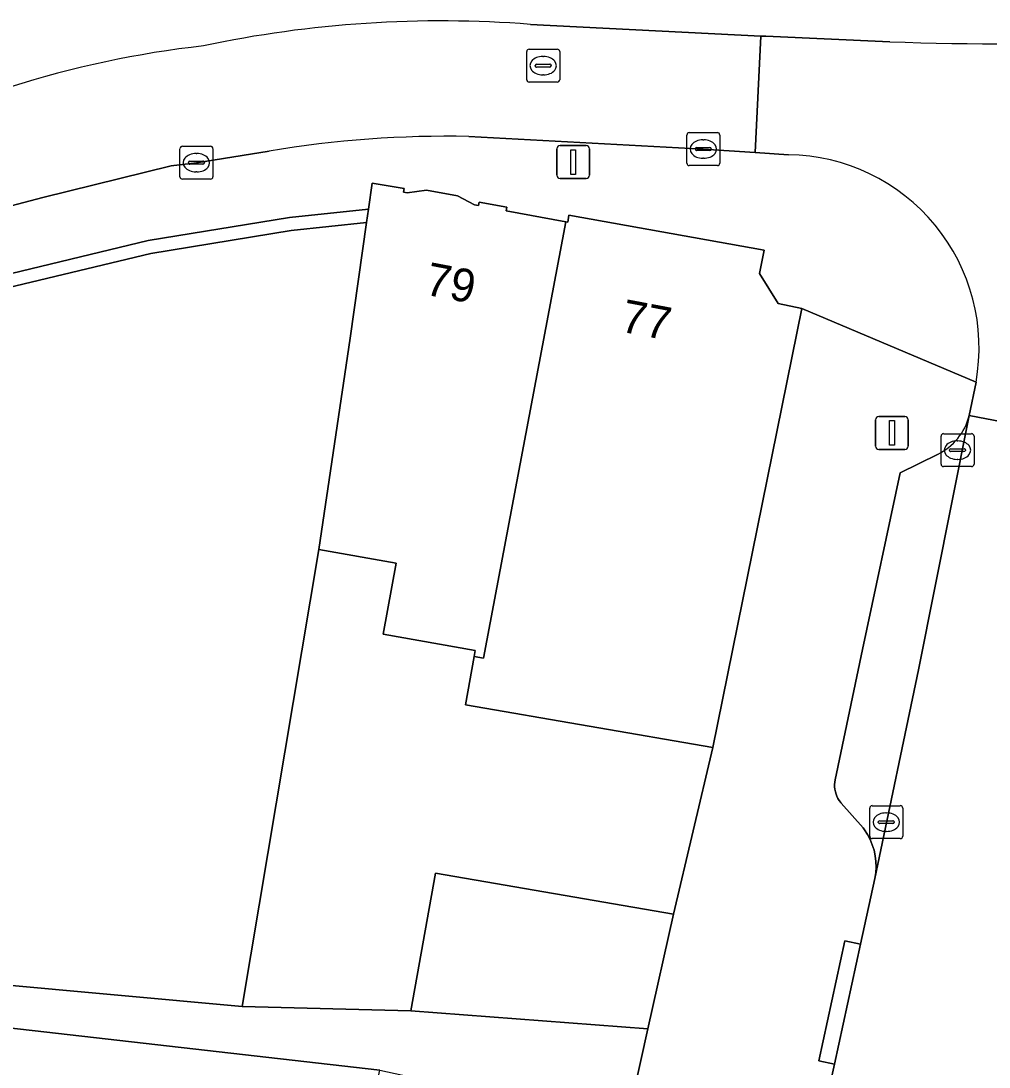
# Model space of a CAD drawing. Extents: x 160856 to 161310, y 384024 to 384878.
# Drawn here: x 161120.83 to 161150.2, y 384821.08 to 384852.83 of the extents above; entities that cross this region are included whole.
import ezdxf

# ---------------------------------------------------------------- set-up
doc = ezdxf.new("R2010")
doc.units = 0
for name, color, linetype in [('IMGEO_Berm_groen', 7, 'Continuous'), ('IMGEO_Erf', 7, 'Continuous'), ('IMGEO_Groenvoorziening', 7, 'Continuous'), ('IMGEO_Haag', 7, 'Continuous'), ('IMGEO_Kolk', 7, 'Continuous'), ('IMGEO_Lichtmast', 7, 'Continuous'), ('IMGEO_Pand', 7, 'Continuous'), ('IMGEO_Pand_nummerreeks', 7, 'Continuous'), ('IMGEO_Parkeervlak_open', 7, 'Continuous'), ('IMGEO_Rijbaan_lokaal_gesloten', 7, 'Continuous'), ('IMGEO_Rijbaan_lokaal_open', 7, 'Continuous'), ('IMGEO_Rioolput', 7, 'Continuous'), ('IMGEO_Voetpad_open', 7, 'Continuous')]:
    doc.layers.add(name, color=color, linetype=linetype)

msp = doc.modelspace()

# ---------------------------------------------------------------- linework, layer by layer
at = {"layer": 'IMGEO_Berm_groen'}
msp.add_lwpolyline([(161136.283, 384852.728), (161143.277, 384852.374), (161143.431, 384852.367), (161147.189, 384852.197)], dxfattribs=at)
for centre, radius, start, end in [((161133.578, 384818.072), 34.762, 85.5369, 101.9824), ((161151.619, 384994.813), 142.684, 268.22095, 274.24686), ((161129.801, 384821.523), 30.746, 96.4234, 107.6234)]:
    msp.add_arc(centre, radius, start, end, dxfattribs=at)
at = {"layer": 'IMGEO_Erf'}
for points in [[(161066.358, 384851.223), (161062.882, 384850.508), (161063.511, 384839.75), (161066.471, 384839.909), (161069.313, 384840.062), (161071.071, 384839.762), (161071.701, 384839.682), (161077.27, 384838.923), (161079.103, 384838.363), (161082.221, 384837.389), (161081.931, 384834.39), (161081.603, 384830.994), (161081.268, 384827.527), (161080.966, 384824.4), (161096.904, 384825.096), (161104.738, 384824.69), (161119.875, 384823.613), (161127.542, 384822.914), (161129.866, 384836.792), (161130.819, 384843.208)], [(161130.819, 384843.208), (161131.313, 384846.712), (161129.022, 384846.468), (161124.766, 384845.773), (161120.159, 384844.667), (161118.797, 384843.061), (161117.09, 384841.916), (161113.104, 384841.881), (161098.682, 384843.036), (161096.561, 384845.428), (161093.247, 384846.005), (161093.316, 384846.399), (161088.822, 384847.182), (161088.737, 384847.203), (161088.643, 384846.814), (161078.539, 384849.258), (161075.222, 384849.959), (161068.388, 384851.138)], [(161127.968, 384803.886), (161122.747, 384805.026), (161123.253, 384807.342), (161123.759, 384809.662), (161128.973, 384808.523), (161129.534, 384811.093), (161126.022, 384811.859), (161121.158, 384812.597), (161121.59, 384815.441), (161124.799, 384814.953), (161125.277, 384817.146), (161125.806, 384819.568), (161131.148, 384818.402), (161131.712, 384820.988), (161108.744, 384823.608), (161099.856, 384824.116), (161098.676, 384824.113), (161098.939, 384816.927), (161099.233, 384814.672), (161102.188, 384814.672), (161102.188, 384811.921), (161102.188, 384808.528), (161099.587, 384808.528), (161099.883, 384804.121)]]:
    msp.add_lwpolyline(points, dxfattribs=at)
msp.add_lwpolyline([(161141.816, 384830.776), (161134.317, 384832.072), (161134.579, 384833.543), (161134.611, 384833.722), (161131.82, 384834.221), (161132.205, 384836.373), (161129.866, 384836.792), (161127.542, 384822.914), (161132.653, 384822.79), (161133.401, 384826.966), (161140.623, 384825.723)], close=True, dxfattribs=at)
at = {"layer": 'IMGEO_Groenvoorziening'}
msp.add_lwpolyline([(161093.316, 384846.399), (161093.247, 384846.005), (161096.561, 384845.428), (161098.682, 384843.036), (161113.104, 384841.881), (161117.09, 384841.916), (161118.797, 384843.061), (161120.159, 384844.667), (161124.766, 384845.773), (161129.022, 384846.468), (161131.313, 384846.712), (161131.371, 384847.12), (161128.969, 384846.865), (161124.687, 384846.165), (161119.939, 384845.025), (161118.528, 384843.362), (161116.967, 384842.315), (161113.118, 384842.281), (161098.874, 384843.422), (161096.767, 384845.798)], close=True, dxfattribs=at)
at = {"layer": 'IMGEO_Haag'}
msp.add_lwpolyline([(161093.316, 384846.399), (161093.247, 384846.005), (161096.561, 384845.428), (161098.682, 384843.036), (161113.104, 384841.881), (161117.09, 384841.916), (161118.797, 384843.061), (161120.159, 384844.667), (161124.766, 384845.773), (161129.022, 384846.468), (161131.313, 384846.712), (161131.371, 384847.12), (161128.969, 384846.865), (161124.687, 384846.165), (161119.939, 384845.025), (161118.528, 384843.362), (161116.967, 384842.315), (161113.118, 384842.281), (161098.874, 384843.422), (161096.767, 384845.798)], close=True, dxfattribs=at)
at = {"layer": 'IMGEO_Kolk'}
for p, q in [((161141.103, 384849.444), (161141.955, 384849.444)), ((161141.028, 384848.518), (161141.028, 384849.37)), ((161141.516, 384849.224), (161141.541, 384849.224)), ((161142.029, 384849.37), (161142.029, 384848.518)), ((161125.649, 384848.104), (161125.649, 384848.956)), ((161125.724, 384849.03), (161126.576, 384849.03)), ((161126.137, 384848.81), (161126.162, 384848.81)), ((161126.65, 384848.956), (161126.65, 384848.104)), ((161141.287, 384848.938), (161141.287, 384848.95)), ((161141.725, 384848.901), (161141.327, 384848.901)), ((161141.33, 384848.987), (161141.728, 384848.987)), ((161141.771, 384848.95), (161141.771, 384848.938)), ((161125.908, 384848.524), (161125.908, 384848.536)), ((161125.951, 384848.573), (161126.349, 384848.573)), ((161126.392, 384848.536), (161126.392, 384848.524)), ((161141.539, 384848.664), (161141.514, 384848.664)), ((161126.346, 384848.487), (161125.948, 384848.487)), ((161126.16, 384848.25), (161126.135, 384848.25)), ((161141.955, 384848.444), (161141.103, 384848.444)), ((161126.576, 384848.03), (161125.724, 384848.03)), ((161148.816, 384840.305), (161149.668, 384840.305)), ((161148.741, 384839.379), (161148.741, 384840.231)), ((161149.229, 384840.085), (161149.254, 384840.085)), ((161149.742, 384840.231), (161149.742, 384839.379)), ((161149, 384839.799), (161149, 384839.811)), ((161149.438, 384839.762), (161149.04, 384839.762)), ((161149.043, 384839.848), (161149.441, 384839.848)), ((161149.484, 384839.811), (161149.484, 384839.799)), ((161149.668, 384839.305), (161148.816, 384839.305)), ((161149.252, 384839.525), (161149.227, 384839.525)), ((161146.579, 384828.088), (161146.579, 384828.94)), ((161146.654, 384829.014), (161147.506, 384829.014)), ((161147.58, 384828.94), (161147.58, 384828.088)), ((161146.838, 384828.508), (161146.838, 384828.52)), ((161146.881, 384828.557), (161147.279, 384828.557)), ((161147.067, 384828.794), (161147.092, 384828.794)), ((161147.322, 384828.52), (161147.322, 384828.508)), ((161147.276, 384828.471), (161146.878, 384828.471)), ((161147.09, 384828.234), (161147.065, 384828.234)), ((161147.506, 384828.014), (161146.654, 384828.014))]:
    msp.add_line(p, q, dxfattribs=at)
for points in [[(161141.103, 384849.444), (161141.955, 384849.444)], [(161141.028, 384848.518), (161141.028, 384849.37)], [(161142.029, 384849.37), (161142.029, 384848.518)], [(161125.649, 384848.104), (161125.649, 384848.956)], [(161125.724, 384849.03), (161126.576, 384849.03)], [(161126.65, 384848.956), (161126.65, 384848.104)], [(161141.955, 384848.444), (161141.103, 384848.444)], [(161126.576, 384848.03), (161125.724, 384848.03)], [(161148.816, 384840.305), (161149.668, 384840.305)], [(161148.741, 384839.379), (161148.741, 384840.231)], [(161149.742, 384840.231), (161149.742, 384839.379)], [(161149.668, 384839.305), (161148.816, 384839.305)], [(161146.579, 384828.088), (161146.579, 384828.94)], [(161146.654, 384829.014), (161147.506, 384829.014)], [(161147.58, 384828.94), (161147.58, 384828.088)], [(161147.506, 384828.014), (161146.654, 384828.014)]]:
    msp.add_lwpolyline(points, dxfattribs=at)
for centre, radius, start, end in [((161141.105, 384849.368), 0.0765, 91.552, 178.448), ((161141.105, 384849.368), 0.0765, 91.552, 178.448), ((161141.953, 384849.368), 0.0765, 1.552, 88.448), ((161141.953, 384849.368), 0.0765, 1.552, 88.448), ((161125.726, 384848.954), 0.0765, 91.552, 178.448), ((161125.726, 384848.954), 0.0765, 91.552, 178.448), ((161126.574, 384848.954), 0.0765, 1.552, 88.448), ((161126.574, 384848.954), 0.0765, 1.552, 88.448), ((161141.327, 384848.947), 0.0403, 85.8775, 175.7526), ((161141.324, 384848.937), 0.0366, 178.938, 274.7102), ((161141.728, 384848.944), 0.043, 264.8664, 352.4533), ((161141.732, 384848.949), 0.0386, 1.7309, 96.639), ((161125.948, 384848.533), 0.0403, 85.8775, 175.7526), ((161125.945, 384848.523), 0.0366, 178.938, 274.7102), ((161126.349, 384848.53), 0.043, 264.8664, 352.4533), ((161126.353, 384848.535), 0.0386, 1.7309, 96.639), ((161141.105, 384848.52), 0.0765, 181.552, 268.448), ((161141.105, 384848.52), 0.0765, 181.552, 268.448), ((161141.953, 384848.52), 0.0765, 271.552, 358.448), ((161141.953, 384848.52), 0.0765, 271.552, 358.448), ((161125.726, 384848.106), 0.0765, 181.552, 268.448), ((161125.726, 384848.106), 0.0765, 181.552, 268.448), ((161126.574, 384848.106), 0.0765, 271.552, 358.448), ((161126.574, 384848.106), 0.0765, 271.552, 358.448), ((161148.818, 384840.229), 0.0765, 91.552, 178.448), ((161148.818, 384840.229), 0.0765, 91.552, 178.448), ((161149.666, 384840.229), 0.0765, 1.552, 88.448), ((161149.666, 384840.229), 0.0765, 1.552, 88.448), ((161149.04, 384839.808), 0.0403, 85.8775, 175.7526), ((161149.037, 384839.798), 0.0366, 178.938, 274.7102), ((161149.441, 384839.805), 0.043, 264.8664, 352.4533), ((161149.445, 384839.81), 0.0386, 1.7309, 96.639), ((161148.818, 384839.381), 0.0765, 181.552, 268.448), ((161148.818, 384839.381), 0.0765, 181.552, 268.448), ((161149.666, 384839.381), 0.0765, 271.552, 358.448), ((161149.666, 384839.381), 0.0765, 271.552, 358.448), ((161146.656, 384828.938), 0.0765, 91.552, 178.448), ((161146.656, 384828.938), 0.0765, 91.552, 178.448), ((161147.504, 384828.938), 0.0765, 1.552, 88.448), ((161147.504, 384828.938), 0.0765, 1.552, 88.448), ((161146.878, 384828.517), 0.0403, 85.8775, 175.7526), ((161146.875, 384828.507), 0.0366, 178.938, 274.7102), ((161147.279, 384828.514), 0.043, 264.8664, 352.4533), ((161147.283, 384828.519), 0.0386, 1.7309, 96.639), ((161146.656, 384828.09), 0.0765, 181.552, 268.448), ((161146.656, 384828.09), 0.0765, 181.552, 268.448), ((161147.504, 384828.09), 0.0765, 271.552, 358.448), ((161147.504, 384828.09), 0.0765, 271.552, 358.448)]:
    msp.add_arc(centre, radius, start, end, dxfattribs=at)
for centre, major_axis, ratio, start_param, end_param in [((161141.515, 384848.944), (-0.387, 0.002), 0.722429, 4.712389, 7.853982), ((161141.54, 384848.944), (-0.39, 0.002), 0.717154, 1.570796, 4.712389), ((161126.136, 384848.53), (-0.387, 0.002), 0.722429, 4.712389, 7.853982), ((161126.161, 384848.53), (-0.39, 0.002), 0.717154, 1.570796, 4.712389), ((161149.228, 384839.805), (-0.387, 0.002), 0.722429, 4.712389, 7.853982), ((161149.253, 384839.805), (-0.39, 0.002), 0.717154, 1.570796, 4.712389), ((161147.066, 384828.514), (-0.387, 0.002), 0.722429, 4.712389, 7.853982), ((161147.091, 384828.514), (-0.39, 0.002), 0.717154, 1.570796, 4.712389)]:
    msp.add_ellipse(centre, major_axis=major_axis, ratio=ratio, start_param=start_param, end_param=end_param, dxfattribs=at)
at = {"layer": 'IMGEO_Lichtmast'}
for p, q in [((161137.086, 384848.149), (161137.086, 384848.949)), ((161137.086, 384848.949), (161137.086, 384848.149)), ((161137.186, 384849.049), (161137.976, 384849.049)), ((161137.976, 384849.049), (161137.186, 384849.049)), ((161138.076, 384848.949), (161138.076, 384848.149)), ((161138.076, 384848.149), (161138.076, 384848.949)), ((161137.976, 384848.049), (161137.186, 384848.049)), ((161137.186, 384848.049), (161137.976, 384848.049)), ((161146.756, 384839.927), (161146.756, 384840.727)), ((161146.756, 384840.727), (161146.756, 384839.927)), ((161146.856, 384840.827), (161147.646, 384840.827)), ((161147.646, 384840.827), (161146.856, 384840.827)), ((161147.746, 384840.727), (161147.746, 384839.927)), ((161147.746, 384839.927), (161147.746, 384840.727)), ((161147.646, 384839.827), (161146.856, 384839.827)), ((161146.856, 384839.827), (161147.646, 384839.827))]:
    msp.add_line(p, q, dxfattribs=at)
for points in [[(161137.506, 384848.924), (161137.656, 384848.924), (161137.656, 384848.174), (161137.506, 384848.174), (161137.506, 384848.924)], [(161147.176, 384840.702), (161147.326, 384840.702), (161147.326, 384839.952), (161147.176, 384839.952), (161147.176, 384840.702)]]:
    msp.add_lwpolyline(points, dxfattribs=at)
for centre, start, end in [((161137.186, 384848.949), 90, 180), ((161137.186, 384848.949), 90, 180), ((161137.976, 384848.949), 0, 90), ((161137.976, 384848.949), 360, 90), ((161137.186, 384848.149), 180, 270), ((161137.186, 384848.149), 180, 270), ((161137.976, 384848.149), 270, 0), ((161137.976, 384848.149), 270, 0), ((161146.856, 384840.727), 90, 180), ((161146.856, 384840.727), 90, 180), ((161147.646, 384840.727), 0, 90), ((161147.646, 384840.727), 360, 90), ((161146.856, 384839.927), 180, 270), ((161146.856, 384839.927), 180, 270), ((161147.646, 384839.927), 270, 0), ((161147.646, 384839.927), 270, 0)]:
    msp.add_arc(centre, 0.1, start, end, dxfattribs=at)
at = {"layer": 'IMGEO_Pand'}
for points in [[(161137.361, 384846.734), (161135.552, 384847.071), (161135.572, 384847.179), (161134.724, 384847.336), (161134.704, 384847.228), (161134.586, 384847.25), (161134.069, 384847.529), (161133.132, 384847.696), (161132.548, 384847.616), (161132.429, 384847.636), (161132.448, 384847.745), (161131.483, 384847.912), (161131.371, 384847.12), (161131.313, 384846.712), (161130.819, 384843.208), (161129.866, 384836.792), (161132.205, 384836.373), (161131.82, 384834.221), (161134.611, 384833.722), (161134.579, 384833.543), (161134.855, 384833.491)], [(161143.373, 384845.879), (161137.453, 384846.941), (161137.414, 384846.724), (161137.361, 384846.734), (161134.855, 384833.491), (161134.579, 384833.543), (161134.317, 384832.072), (161141.816, 384830.776), (161144.519, 384844.109), (161143.802, 384844.252), (161143.234, 384845.164)], [(161139.847, 384822.237), (161140.623, 384825.723), (161133.401, 384826.966), (161132.653, 384822.79)]]:
    msp.add_lwpolyline(points, close=True, dxfattribs=at)
at = {"layer": 'IMGEO_Parkeervlak_open'}
msp.add_lwpolyline([(161148.633, 384839.676), (161147.502, 384839.119), (161146.355, 384833.759), (161145.529, 384829.803), (161145.517, 384829.73), (161145.512, 384829.657), (161145.513, 384829.583), (161145.52, 384829.51), (161145.535, 384829.438), (161145.555, 384829.367), (161145.582, 384829.299), (161145.615, 384829.233), (161145.654, 384829.17), (161145.698, 384829.111), (161145.715, 384829.091), (161146.376, 384828.342), (161146.421, 384828.28), (161146.513, 384828.135), (161146.592, 384827.983), (161146.657, 384827.823), (161146.708, 384827.659), (161146.743, 384827.491), (161146.764, 384827.32), (161146.769, 384827.149), (161146.759, 384826.977), (161146.733, 384826.807), (161148.055, 384833.134), (161149.596, 384840.854)], dxfattribs=at)
msp.add_arc((161147.859, 384841.292), 1.792, 295.6089, 345.86, dxfattribs=at)
at = {"layer": 'IMGEO_Rijbaan_lokaal_gesloten'}
for points in [[(161143.102, 384848.835), (161143.277, 384852.374), (161136.283, 384852.728)], [(161134.415, 384849.325), (161141.529, 384848.944), (161143.102, 384848.835)], [(161117.875, 384846.702), (161119.445, 384846.979), (161120.53, 384847.221), (161121.485, 384847.474), (161125.381, 384848.433), (161126.15, 384848.53), (161128.359, 384848.884)]]:
    msp.add_lwpolyline(points, dxfattribs=at)
for centre, radius, start, end in [((161133.578, 384818.072), 34.762, 85.5369, 101.9824), ((161129.801, 384821.523), 30.746, 96.4234, 107.6234), ((161133.77, 384816.381), 32.951, 88.8783, 99.4516)]:
    msp.add_arc(centre, radius, start, end, dxfattribs=at)
at = {"layer": 'IMGEO_Rijbaan_lokaal_open'}
for points in [[(161147.189, 384852.197), (161143.431, 384852.367), (161143.277, 384852.374), (161143.102, 384848.835), (161144.118, 384848.77)], [(161149.803, 384841.868), (161149.596, 384840.854), (161154.552, 384839.91), (161155.073, 384842.234)], [(161138.061, 384762.728), (161147.796, 384807.819), (161147.836, 384808.005), (161148.441, 384810.97), (161148.531, 384811.393), (161154.367, 384839.171), (161154.552, 384839.91), (161149.596, 384840.854), (161148.055, 384833.134), (161146.733, 384826.807), (161146.298, 384824.812), (161145.505, 384821.171), (161144.864, 384818.229), (161132.813, 384761.681)]]:
    msp.add_lwpolyline(points, dxfattribs=at)
for centre, radius, start, end in [((161151.619, 384994.813), 142.684, 268.22095, 274.24686), ((161144.041, 384842.914), 5.856, 349.7095, 89.2453)]:
    msp.add_arc(centre, radius, start, end, dxfattribs=at)
at = {"layer": 'IMGEO_Rioolput'}
for p, q in [((161136.17, 384851.05), (161136.17, 384851.902)), ((161136.245, 384851.976), (161137.097, 384851.976)), ((161136.658, 384851.756), (161136.683, 384851.756)), ((161137.171, 384851.902), (161137.171, 384851.05)), ((161136.429, 384851.47), (161136.429, 384851.482)), ((161136.867, 384851.433), (161136.469, 384851.433)), ((161136.472, 384851.519), (161136.87, 384851.519)), ((161136.913, 384851.482), (161136.913, 384851.47)), ((161136.681, 384851.196), (161136.656, 384851.196)), ((161137.097, 384850.976), (161136.245, 384850.976))]:
    msp.add_line(p, q, dxfattribs=at)
for points in [[(161136.17, 384851.05), (161136.17, 384851.902)], [(161136.245, 384851.976), (161137.097, 384851.976)], [(161137.171, 384851.902), (161137.171, 384851.05)], [(161137.097, 384850.976), (161136.245, 384850.976)]]:
    msp.add_lwpolyline(points, dxfattribs=at)
for centre, radius, start, end in [((161136.247, 384851.9), 0.0765, 91.552, 178.448), ((161136.247, 384851.9), 0.0765, 91.552, 178.448), ((161137.095, 384851.9), 0.0765, 1.552, 88.448), ((161137.095, 384851.9), 0.0765, 1.552, 88.448), ((161136.469, 384851.479), 0.0403, 85.8775, 175.7526), ((161136.466, 384851.469), 0.0366, 178.938, 274.7102), ((161136.87, 384851.476), 0.043, 264.8664, 352.4533), ((161136.874, 384851.481), 0.0386, 1.7309, 96.639), ((161136.247, 384851.052), 0.0765, 181.552, 268.448), ((161136.247, 384851.052), 0.0765, 181.552, 268.448), ((161137.095, 384851.052), 0.0765, 271.552, 358.448), ((161137.095, 384851.052), 0.0765, 271.552, 358.448)]:
    msp.add_arc(centre, radius, start, end, dxfattribs=at)
for centre, major_axis, ratio, start_param, end_param in [((161136.657, 384851.476), (-0.387, 0.002), 0.722429, 4.712389, 7.853982), ((161136.682, 384851.476), (-0.39, 0.002), 0.717154, 1.570796, 4.712389)]:
    msp.add_ellipse(centre, major_axis=major_axis, ratio=ratio, start_param=start_param, end_param=end_param, dxfattribs=at)
at = {"layer": 'IMGEO_Voetpad_open'}
for points in [[(161068.469, 384851.53), (161075.297, 384850.352), (161078.627, 384849.648), (161088.737, 384847.203), (161088.822, 384847.182), (161093.316, 384846.399), (161096.767, 384845.798), (161098.874, 384843.422), (161113.118, 384842.281), (161116.967, 384842.315), (161118.528, 384843.362), (161119.939, 384845.025), (161124.687, 384846.165), (161128.969, 384846.865), (161131.371, 384847.12)], [(161144.118, 384848.77), (161143.102, 384848.835), (161141.529, 384848.944), (161134.415, 384849.325)], [(161128.359, 384848.884), (161126.15, 384848.53), (161125.381, 384848.433), (161121.485, 384847.474), (161120.53, 384847.221), (161119.445, 384846.979)], [(161131.371, 384847.12), (161131.483, 384847.912), (161132.448, 384847.745), (161132.429, 384847.636), (161132.548, 384847.616), (161133.132, 384847.696), (161134.069, 384847.529), (161134.586, 384847.25), (161134.704, 384847.228), (161134.724, 384847.336), (161135.572, 384847.179), (161135.552, 384847.071), (161137.361, 384846.734), (161137.414, 384846.724), (161137.453, 384846.941), (161143.373, 384845.879), (161143.234, 384845.164), (161143.802, 384844.252), (161144.519, 384844.109), (161149.803, 384841.868)], [(161149.596, 384840.854), (161149.803, 384841.868), (161144.519, 384844.109), (161141.816, 384830.776), (161140.623, 384825.723), (161139.847, 384822.237), (161139.207, 384819.352), (161138.114, 384814.344), (161137.046, 384809.454), (161135.979, 384804.564), (161134.886, 384799.558)], [(161144.864, 384818.229), (161145.505, 384821.171), (161145.037, 384821.272), (161145.821, 384824.915), (161146.298, 384824.812), (161146.733, 384826.807), (161146.759, 384826.977), (161146.769, 384827.149), (161146.764, 384827.32), (161146.743, 384827.491), (161146.708, 384827.659), (161146.657, 384827.823), (161146.592, 384827.983), (161146.513, 384828.135), (161146.421, 384828.28), (161146.376, 384828.342), (161145.715, 384829.091), (161145.698, 384829.111), (161145.654, 384829.17), (161145.615, 384829.233), (161145.582, 384829.299), (161145.555, 384829.367), (161145.535, 384829.438), (161145.52, 384829.51), (161145.513, 384829.583), (161145.512, 384829.657), (161145.517, 384829.73), (161145.529, 384829.803), (161146.355, 384833.759), (161147.502, 384839.119), (161148.633, 384839.676)], [(161099.883, 384804.121), (161099.587, 384808.528), (161099.233, 384808.528), (161099.233, 384811.765), (161099.233, 384814.672), (161098.939, 384816.927), (161098.676, 384824.113), (161099.856, 384824.116), (161108.744, 384823.608), (161131.712, 384820.988), (161134.323, 384820.418), (161139.207, 384819.352), (161139.847, 384822.237), (161132.653, 384822.79), (161127.542, 384822.914), (161119.875, 384823.613), (161104.738, 384824.69), (161096.904, 384825.096), (161080.966, 384824.4)]]:
    msp.add_lwpolyline(points, dxfattribs=at)
msp.add_lwpolyline([(161146.298, 384824.812), (161145.821, 384824.915), (161145.037, 384821.272), (161145.505, 384821.171)], close=True, dxfattribs=at)
for centre, radius, start, end in [((161133.77, 384816.381), 32.951, 88.8783, 99.4516), ((161144.041, 384842.914), 5.856, 349.7095, 89.2453), ((161147.859, 384841.292), 1.792, 295.6089, 345.86)]:
    msp.add_arc(centre, radius, start, end, dxfattribs=at)

# ---------------------------------------------------------------- texts
at = {"layer": 'IMGEO_Pand_nummerreeks'}
for s, p in [('79', (161133.048, 384844.532)), ('77', (161138.983, 384843.409))]:
    msp.add_text(s, height=1, rotation=349.2914, dxfattribs=at).set_placement(p)

doc.saveas('drawing.dxf')
